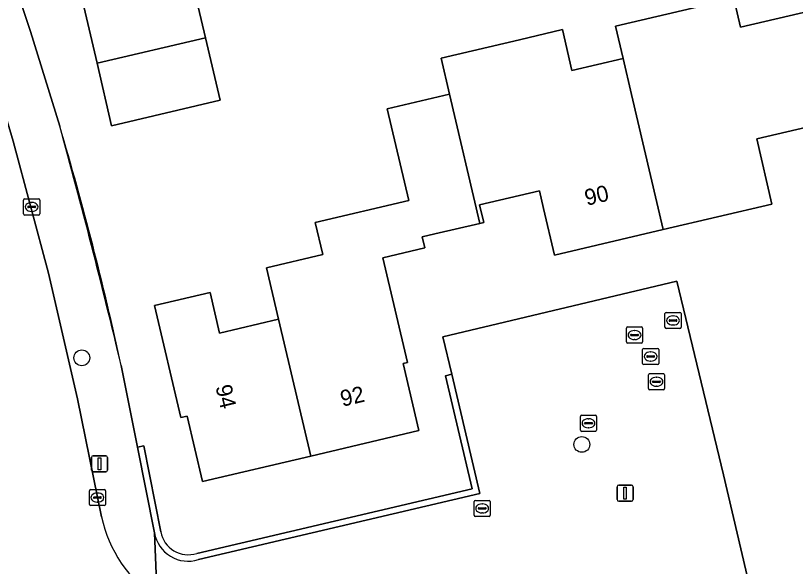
# Model space of a CAD drawing. Extents: x 157648 to 158502, y 379212 to 380938.
# Drawn here: x 158279.25 to 158327.67, y 380609.05 to 380643.22 of the extents above; entities that cross this region are included whole.
import ezdxf

# ---------------------------------------------------------------- set-up
doc = ezdxf.new("R2010")
doc.units = 0
for name, color, linetype in [('IMGEO_Boom', 7, 'Continuous'), ('IMGEO_Brandkraan', 7, 'Continuous'), ('IMGEO_Erf', 7, 'Continuous'), ('IMGEO_Groenvoorziening', 7, 'Continuous'), ('IMGEO_Haag', 7, 'Continuous'), ('IMGEO_Hek', 7, 'Continuous'), ('IMGEO_Kolk', 7, 'Continuous'), ('IMGEO_Lichtmast', 7, 'Continuous'), ('IMGEO_Pand', 7, 'Continuous'), ('IMGEO_Pand_nummerreeks', 7, 'Continuous'), ('IMGEO_Rijbaan_lokaal_open', 7, 'Continuous'), ('IMGEO_Rioolput', 7, 'Continuous'), ('IMGEO_Voetpad_open', 7, 'Continuous')]:
    doc.layers.add(name, color=color, linetype=linetype)

msp = doc.modelspace()

# ---------------------------------------------------------------- linework, layer by layer
at = {"layer": 'IMGEO_Boom'}
for centre in [(158283.36, 380621.994), (158314.409, 380616.619)]:
    msp.add_circle(centre, 0.489, dxfattribs=at)
at = {"layer": 'IMGEO_Brandkraan'}
for p, q in [((158319.57, 380623.885), (158319.57, 380624.737)), ((158319.645, 380624.811), (158320.497, 380624.811)), ((158319.872, 380624.354), (158320.27, 380624.354)), ((158320.058, 380624.591), (158320.083, 380624.591)), ((158320.571, 380624.737), (158320.571, 380623.885)), ((158319.829, 380624.305), (158319.829, 380624.317)), ((158320.267, 380624.268), (158319.869, 380624.268)), ((158320.081, 380624.031), (158320.056, 380624.031)), ((158320.313, 380624.317), (158320.313, 380624.305)), ((158320.497, 380623.811), (158319.645, 380623.811)), ((158307.721, 380612.222), (158307.721, 380613.074)), ((158307.796, 380613.148), (158308.648, 380613.148)), ((158308.209, 380612.928), (158308.234, 380612.928)), ((158308.722, 380613.074), (158308.722, 380612.222)), ((158307.98, 380612.642), (158307.98, 380612.654)), ((158308.418, 380612.605), (158308.02, 380612.605)), ((158308.023, 380612.691), (158308.421, 380612.691)), ((158308.232, 380612.368), (158308.207, 380612.368)), ((158308.464, 380612.654), (158308.464, 380612.642)), ((158308.648, 380612.148), (158307.796, 380612.148))]:
    msp.add_line(p, q, dxfattribs=at)
for points in [[(158319.57, 380623.885), (158319.57, 380624.737)], [(158319.645, 380624.811), (158320.497, 380624.811)], [(158320.571, 380624.737), (158320.571, 380623.885)], [(158320.497, 380623.811), (158319.645, 380623.811)], [(158307.721, 380612.222), (158307.721, 380613.074)], [(158307.796, 380613.148), (158308.648, 380613.148)], [(158308.722, 380613.074), (158308.722, 380612.222)], [(158308.648, 380612.148), (158307.796, 380612.148)]]:
    msp.add_lwpolyline(points, dxfattribs=at)
for centre, radius, start, end in [((158319.647, 380624.735), 0.0765, 91.552, 178.448), ((158319.647, 380624.735), 0.0765, 91.552, 178.448), ((158319.869, 380624.314), 0.0403, 85.8775, 175.7526), ((158320.274, 380624.316), 0.0386, 1.7309, 96.639), ((158320.495, 380624.735), 0.0765, 1.552, 88.448), ((158320.495, 380624.735), 0.0765, 1.552, 88.448), ((158319.647, 380623.887), 0.0765, 181.552, 268.448), ((158319.647, 380623.887), 0.0765, 181.552, 268.448), ((158319.866, 380624.304), 0.0366, 178.938, 274.7102), ((158320.27, 380624.311), 0.043, 264.8664, 352.4533), ((158320.495, 380623.887), 0.0765, 271.552, 358.448), ((158320.495, 380623.887), 0.0765, 271.552, 358.448), ((158307.798, 380613.072), 0.0765, 91.552, 178.448), ((158307.798, 380613.072), 0.0765, 91.552, 178.448), ((158308.646, 380613.072), 0.0765, 1.552, 88.448), ((158308.646, 380613.072), 0.0765, 1.552, 88.448), ((158308.02, 380612.651), 0.0403, 85.8775, 175.7526), ((158308.017, 380612.641), 0.0366, 178.938, 274.7102), ((158308.421, 380612.648), 0.043, 264.8664, 352.4533), ((158308.425, 380612.653), 0.0386, 1.7309, 96.639), ((158307.798, 380612.224), 0.0765, 181.552, 268.448), ((158307.798, 380612.224), 0.0765, 181.552, 268.448), ((158308.646, 380612.224), 0.0765, 271.552, 358.448), ((158308.646, 380612.224), 0.0765, 271.552, 358.448)]:
    msp.add_arc(centre, radius, start, end, dxfattribs=at)
for centre, major_axis, ratio, start_param, end_param in [((158320.057, 380624.311), (-0.387, 0.002), 0.722429, 4.712389, 7.853982), ((158320.082, 380624.311), (-0.39, 0.002), 0.717154, 1.570796, 4.712389), ((158308.208, 380612.648), (-0.387, 0.002), 0.722429, 4.712389, 7.853982), ((158308.233, 380612.648), (-0.39, 0.002), 0.717154, 1.570796, 4.712389)]:
    msp.add_ellipse(centre, major_axis=major_axis, ratio=ratio, start_param=start_param, end_param=end_param, dxfattribs=at)
at = {"layer": 'IMGEO_Erf'}
for points in [[(158272.089, 380664.599), (158274.614, 380657.836), (158278.162, 380648.233), (158280.184, 380642.245), (158281.989, 380636.364)], [(158328.37, 380636.312), (158325.265, 380635.583), (158326.215, 380631.535), (158319.465, 380629.95), (158312.717, 380628.365), (158312.036, 380631.263), (158311.78, 380632.354), (158308.06, 380631.481), (158308.316, 380630.389), (158308.08, 380630.334), (158305.278, 380629.676), (158304.499, 380629.493), (158304.658, 380628.818), (158302.051, 380628.206), (158303.577, 380621.71), (158303.307, 380621.646), (158304.286, 380617.478), (158297.573, 380615.901), (158290.858, 380614.324), (158289.904, 380618.383), (158289.518, 380618.292), (158287.878, 380625.235), (158291.329, 380626.045), (158291.92, 380623.529), (158295.578, 380624.388), (158294.826, 380627.586), (158298.321, 380628.407), (158297.854, 380630.395), (158303.656, 380631.758), (158302.319, 380637.447), (158306.193, 380638.357), (158305.669, 380640.588), (158310.537, 380641.732), (158313.202, 380642.358), (158313.796, 380639.828), (158316.97, 380640.574), (158316.5, 380642.576), (158323.841, 380644.3), (158324.263, 380642.505), (158334.831, 380644.988)], [(158290.496, 380609.857), (158307.597, 380613.868), (158305.939, 380620.881), (158306.328, 380620.973), (158305.772, 380623.305), (158320.313, 380626.756), (158323.196, 380614.738), (158324.911, 380607.502), (158326.647, 380600.235), (158320.737, 380598.882), (158326.199, 380575.894)], [(158285.81, 380621.511), (158286.826, 380616.453), (158287.219, 380616.53), (158288.265, 380611.201)]]:
    msp.add_lwpolyline(points, dxfattribs=at)
msp.add_lwpolyline([(158285.214, 380636.395), (158284.305, 380640.265), (158283.395, 380644.136), (158290.137, 380645.719), (158291.046, 380641.85), (158291.955, 380637.978)], close=True, dxfattribs=at)
for centre, radius, start, end in [((158084.586, 380577.663), 205.946, 12.29289, 16.56065), ((158289.966, 380611.5), 1.727, 189.9838, 287.885)]:
    msp.add_arc(centre, radius, start, end, dxfattribs=at)
at = {"layer": 'IMGEO_Groenvoorziening'}
for points in [[(158306.328, 380620.973), (158305.939, 380620.881), (158307.597, 380613.868), (158290.496, 380609.857)], [(158290.602, 380609.471), (158308.079, 380613.57), (158306.328, 380620.973)], [(158288.265, 380611.201), (158287.219, 380616.53), (158286.826, 380616.453), (158287.872, 380611.127)]]:
    msp.add_lwpolyline(points, dxfattribs=at)
for centre, radius, start, end in [((158289.966, 380611.501), 2.127, 190.1202, 287.3983), ((158289.966, 380611.5), 1.727, 189.9838, 287.885)]:
    msp.add_arc(centre, radius, start, end, dxfattribs=at)
at = {"layer": 'IMGEO_Haag'}
for points in [[(158306.328, 380620.973), (158305.939, 380620.881), (158307.597, 380613.868), (158290.496, 380609.857)], [(158290.602, 380609.471), (158308.079, 380613.57), (158306.328, 380620.973)], [(158288.265, 380611.201), (158287.219, 380616.53), (158286.826, 380616.453), (158287.872, 380611.127)]]:
    msp.add_lwpolyline(points, dxfattribs=at)
for centre, radius, start, end in [((158289.966, 380611.501), 2.127, 190.1202, 287.3983), ((158289.966, 380611.5), 1.727, 189.9838, 287.885)]:
    msp.add_arc(centre, radius, start, end, dxfattribs=at)
at = {"layer": 'IMGEO_Hek'}
msp.add_arc((157862.374, 380520.498), 435.318, 13.41743, 15.43611, dxfattribs=at)
at = {"layer": 'IMGEO_Kolk'}
for p, q in [((158279.747, 380630.928), (158279.747, 380631.78)), ((158279.822, 380631.854), (158280.674, 380631.854)), ((158280.235, 380631.634), (158280.26, 380631.634)), ((158280.748, 380631.78), (158280.748, 380630.928)), ((158280.006, 380631.348), (158280.006, 380631.36)), ((158280.444, 380631.311), (158280.046, 380631.311)), ((158280.049, 380631.397), (158280.447, 380631.397)), ((158280.49, 380631.36), (158280.49, 380631.348)), ((158280.674, 380630.854), (158279.822, 380630.854)), ((158280.258, 380631.074), (158280.233, 380631.074)), ((158314.323, 380617.506), (158314.323, 380618.358)), ((158314.398, 380618.432), (158315.25, 380618.432)), ((158314.811, 380618.212), (158314.836, 380618.212)), ((158315.324, 380618.358), (158315.324, 380617.506)), ((158314.582, 380617.926), (158314.582, 380617.938)), ((158315.02, 380617.889), (158314.622, 380617.889)), ((158314.625, 380617.975), (158315.023, 380617.975)), ((158314.834, 380617.652), (158314.809, 380617.652)), ((158315.066, 380617.938), (158315.066, 380617.926)), ((158315.25, 380617.432), (158314.398, 380617.432)), ((158283.828, 380612.898), (158283.828, 380613.75)), ((158283.903, 380613.824), (158284.755, 380613.824)), ((158284.829, 380613.75), (158284.829, 380612.898)), ((158284.087, 380613.318), (158284.087, 380613.33)), ((158284.525, 380613.281), (158284.127, 380613.281)), ((158284.13, 380613.367), (158284.528, 380613.367)), ((158284.316, 380613.604), (158284.341, 380613.604)), ((158284.571, 380613.33), (158284.571, 380613.318)), ((158284.755, 380612.824), (158283.903, 380612.824)), ((158284.339, 380613.044), (158284.314, 380613.044))]:
    msp.add_line(p, q, dxfattribs=at)
for points in [[(158279.747, 380630.928), (158279.747, 380631.78)], [(158279.822, 380631.854), (158280.674, 380631.854)], [(158280.748, 380631.78), (158280.748, 380630.928)], [(158280.674, 380630.854), (158279.822, 380630.854)], [(158314.323, 380617.506), (158314.323, 380618.358)], [(158314.398, 380618.432), (158315.25, 380618.432)], [(158315.324, 380618.358), (158315.324, 380617.506)], [(158315.25, 380617.432), (158314.398, 380617.432)], [(158283.828, 380612.898), (158283.828, 380613.75)], [(158283.903, 380613.824), (158284.755, 380613.824)], [(158284.829, 380613.75), (158284.829, 380612.898)], [(158284.755, 380612.824), (158283.903, 380612.824)]]:
    msp.add_lwpolyline(points, dxfattribs=at)
for centre, radius, start, end in [((158279.824, 380631.778), 0.0765, 91.552, 178.448), ((158279.824, 380631.778), 0.0765, 91.552, 178.448), ((158280.672, 380631.778), 0.0765, 1.552, 88.448), ((158280.672, 380631.778), 0.0765, 1.552, 88.448), ((158280.046, 380631.357), 0.0403, 85.8775, 175.7526), ((158280.043, 380631.347), 0.0366, 178.938, 274.7102), ((158280.447, 380631.354), 0.043, 264.8664, 352.4533), ((158280.451, 380631.359), 0.0386, 1.7309, 96.639), ((158279.824, 380630.93), 0.0765, 181.552, 268.448), ((158279.824, 380630.93), 0.0765, 181.552, 268.448), ((158280.672, 380630.93), 0.0765, 271.552, 358.448), ((158280.672, 380630.93), 0.0765, 271.552, 358.448), ((158314.4, 380618.356), 0.0765, 91.552, 178.448), ((158314.4, 380618.356), 0.0765, 91.552, 178.448), ((158315.248, 380618.356), 0.0765, 1.552, 88.448), ((158315.248, 380618.356), 0.0765, 1.552, 88.448), ((158314.622, 380617.935), 0.0403, 85.8775, 175.7526), ((158314.619, 380617.925), 0.0366, 178.938, 274.7102), ((158315.023, 380617.932), 0.043, 264.8664, 352.4533), ((158315.027, 380617.937), 0.0386, 1.7309, 96.639), ((158314.4, 380617.508), 0.0765, 181.552, 268.448), ((158314.4, 380617.508), 0.0765, 181.552, 268.448), ((158315.248, 380617.508), 0.0765, 271.552, 358.448), ((158315.248, 380617.508), 0.0765, 271.552, 358.448), ((158283.905, 380613.748), 0.0765, 91.552, 178.448), ((158283.905, 380613.748), 0.0765, 91.552, 178.448), ((158284.753, 380613.748), 0.0765, 1.552, 88.448), ((158284.753, 380613.748), 0.0765, 1.552, 88.448), ((158284.127, 380613.327), 0.0403, 85.8775, 175.7526), ((158284.124, 380613.317), 0.0366, 178.938, 274.7102), ((158284.528, 380613.324), 0.043, 264.8664, 352.4533), ((158284.532, 380613.329), 0.0386, 1.7309, 96.639), ((158283.905, 380612.9), 0.0765, 181.552, 268.448), ((158283.905, 380612.9), 0.0765, 181.552, 268.448), ((158284.753, 380612.9), 0.0765, 271.552, 358.448), ((158284.753, 380612.9), 0.0765, 271.552, 358.448)]:
    msp.add_arc(centre, radius, start, end, dxfattribs=at)
for centre, major_axis, ratio, start_param, end_param in [((158280.234, 380631.354), (-0.387, 0.002), 0.722429, 4.712389, 7.853982), ((158280.259, 380631.354), (-0.39, 0.002), 0.717154, 1.570796, 4.712389), ((158314.81, 380617.932), (-0.387, 0.002), 0.722429, 4.712389, 7.853982), ((158314.835, 380617.932), (-0.39, 0.002), 0.717154, 1.570796, 4.712389), ((158284.315, 380613.324), (-0.387, 0.002), 0.722429, 4.712389, 7.853982), ((158284.34, 380613.324), (-0.39, 0.002), 0.717154, 1.570796, 4.712389)]:
    msp.add_ellipse(centre, major_axis=major_axis, ratio=ratio, start_param=start_param, end_param=end_param, dxfattribs=at)
at = {"layer": 'IMGEO_Lichtmast'}
for p, q in [((158283.963, 380615.017), (158283.963, 380615.817)), ((158283.963, 380615.817), (158283.963, 380615.017)), ((158284.063, 380615.917), (158284.853, 380615.917)), ((158284.853, 380615.917), (158284.063, 380615.917)), ((158284.953, 380615.817), (158284.953, 380615.017)), ((158284.953, 380615.017), (158284.953, 380615.817)), ((158284.853, 380614.917), (158284.063, 380614.917)), ((158284.063, 380614.917), (158284.853, 380614.917)), ((158316.599, 380613.196), (158316.599, 380613.996)), ((158316.599, 380613.996), (158316.599, 380613.196)), ((158316.699, 380614.096), (158317.489, 380614.096)), ((158317.489, 380614.096), (158316.699, 380614.096)), ((158317.589, 380613.996), (158317.589, 380613.196)), ((158317.589, 380613.196), (158317.589, 380613.996)), ((158317.489, 380613.096), (158316.699, 380613.096)), ((158316.699, 380613.096), (158317.489, 380613.096))]:
    msp.add_line(p, q, dxfattribs=at)
for points in [[(158284.383, 380615.792), (158284.533, 380615.792), (158284.533, 380615.042), (158284.383, 380615.042), (158284.383, 380615.792)], [(158317.019, 380613.971), (158317.169, 380613.971), (158317.169, 380613.221), (158317.019, 380613.221), (158317.019, 380613.971)]]:
    msp.add_lwpolyline(points, dxfattribs=at)
for centre, start, end in [((158284.063, 380615.817), 90, 180), ((158284.063, 380615.817), 90, 180), ((158284.853, 380615.817), 0, 90), ((158284.853, 380615.817), 360, 90), ((158284.063, 380615.017), 180, 270), ((158284.063, 380615.017), 180, 270), ((158284.853, 380615.017), 270, 0), ((158284.853, 380615.017), 270, 0), ((158316.699, 380613.996), 90, 180), ((158316.699, 380613.996), 90, 180), ((158317.489, 380613.996), 0, 90), ((158317.489, 380613.996), 360, 90), ((158316.699, 380613.196), 180, 270), ((158316.699, 380613.196), 180, 270), ((158317.489, 380613.196), 270, 0), ((158317.489, 380613.196), 270, 0)]:
    msp.add_arc(centre, 0.1, start, end, dxfattribs=at)
at = {"layer": 'IMGEO_Pand'}
for points in [[(158284.305, 380640.265), (158291.046, 380641.85), (158290.137, 380645.719), (158283.395, 380644.136)], [(158316.97, 380640.574), (158317.497, 380638.329), (158319.465, 380629.95), (158326.215, 380631.535), (158325.265, 380635.583), (158328.37, 380636.312), (158329.509, 380631.465), (158330.679, 380631.736), (158331.494, 380628.271), (158330.324, 380627.996), (158330.427, 380627.557), (158331.691, 380627.813), (158338.49, 380629.41), (158334.831, 380644.988), (158324.263, 380642.505), (158323.841, 380644.3), (158316.5, 380642.576)], [(158316.97, 380640.574), (158313.796, 380639.828), (158313.202, 380642.358), (158310.537, 380641.732), (158305.669, 380640.588), (158306.193, 380638.357), (158308.08, 380630.334), (158308.316, 380630.389), (158308.06, 380631.481), (158311.78, 380632.354), (158312.036, 380631.263), (158312.717, 380628.365), (158319.465, 380629.95), (158317.497, 380638.329)], [(158284.305, 380640.265), (158285.214, 380636.395), (158291.955, 380637.978), (158291.046, 380641.85)], [(158295.578, 380624.388), (158297.573, 380615.901), (158304.286, 380617.478), (158303.307, 380621.646), (158303.577, 380621.71), (158302.051, 380628.206), (158304.658, 380628.818), (158304.499, 380629.493), (158305.278, 380629.676), (158308.08, 380630.334), (158306.193, 380638.357), (158302.319, 380637.447), (158303.656, 380631.758), (158297.854, 380630.395), (158298.321, 380628.407), (158294.826, 380627.586)], [(158295.578, 380624.388), (158291.92, 380623.529), (158291.329, 380626.045), (158287.878, 380625.235), (158289.518, 380618.292), (158289.904, 380618.383), (158290.858, 380614.324), (158297.573, 380615.901)]]:
    msp.add_lwpolyline(points, close=True, dxfattribs=at)
at = {"layer": 'IMGEO_Rijbaan_lokaal_open'}
for points in [[(158281.301, 380627.252), (158279.102, 380635.44), (158277.35, 380641.254), (158275.628, 380646.459), (158269.134, 380664.006), (158269.099, 380664.106)], [(158284.585, 380612.128), (158283.092, 380619.448), (158281.301, 380627.252)]]:
    msp.add_lwpolyline(points, dxfattribs=at)
msp.add_arc((158292.409, 380613.78), 7.996, 191.92, 236.8741, dxfattribs=at)
at = {"layer": 'IMGEO_Rioolput'}
for p, q in [((158317.256, 380623.907), (158318.108, 380623.907)), ((158317.181, 380622.981), (158317.181, 380623.833)), ((158317.44, 380623.401), (158317.44, 380623.413)), ((158317.483, 380623.45), (158317.881, 380623.45)), ((158317.669, 380623.687), (158317.694, 380623.687)), ((158317.924, 380623.413), (158317.924, 380623.401)), ((158318.182, 380623.833), (158318.182, 380622.981)), ((158318.108, 380622.907), (158317.256, 380622.907)), ((158317.878, 380623.364), (158317.48, 380623.364)), ((158317.692, 380623.127), (158317.667, 380623.127)), ((158318.18, 380621.649), (158318.18, 380622.501)), ((158318.255, 380622.575), (158319.107, 380622.575)), ((158319.181, 380622.501), (158319.181, 380621.649)), ((158318.439, 380622.069), (158318.439, 380622.081)), ((158318.877, 380622.032), (158318.479, 380622.032)), ((158318.482, 380622.118), (158318.88, 380622.118)), ((158318.668, 380622.355), (158318.693, 380622.355)), ((158318.923, 380622.081), (158318.923, 380622.069)), ((158319.107, 380621.575), (158318.255, 380621.575)), ((158318.691, 380621.795), (158318.666, 380621.795)), ((158318.618, 380621.011), (158319.47, 380621.011)), ((158318.543, 380620.085), (158318.543, 380620.937)), ((158318.802, 380620.505), (158318.802, 380620.517)), ((158319.24, 380620.468), (158318.842, 380620.468)), ((158318.845, 380620.554), (158319.243, 380620.554)), ((158319.031, 380620.791), (158319.056, 380620.791)), ((158319.286, 380620.517), (158319.286, 380620.505)), ((158319.544, 380620.937), (158319.544, 380620.085)), ((158319.47, 380620.011), (158318.618, 380620.011)), ((158319.054, 380620.231), (158319.029, 380620.231))]:
    msp.add_line(p, q, dxfattribs=at)
for points in [[(158317.256, 380623.907), (158318.108, 380623.907)], [(158317.181, 380622.981), (158317.181, 380623.833)], [(158318.182, 380623.833), (158318.182, 380622.981)], [(158318.108, 380622.907), (158317.256, 380622.907)], [(158318.18, 380621.649), (158318.18, 380622.501)], [(158318.255, 380622.575), (158319.107, 380622.575)], [(158319.181, 380622.501), (158319.181, 380621.649)], [(158319.107, 380621.575), (158318.255, 380621.575)], [(158318.618, 380621.011), (158319.47, 380621.011)], [(158318.543, 380620.085), (158318.543, 380620.937)], [(158319.544, 380620.937), (158319.544, 380620.085)], [(158319.47, 380620.011), (158318.618, 380620.011)]]:
    msp.add_lwpolyline(points, dxfattribs=at)
for centre, radius, start, end in [((158317.258, 380623.831), 0.0765, 91.552, 178.448), ((158317.258, 380623.831), 0.0765, 91.552, 178.448), ((158318.106, 380623.831), 0.0765, 1.552, 88.448), ((158318.106, 380623.831), 0.0765, 1.552, 88.448), ((158317.48, 380623.41), 0.0403, 85.8775, 175.7526), ((158317.477, 380623.4), 0.0366, 178.938, 274.7102), ((158317.881, 380623.407), 0.043, 264.8664, 352.4533), ((158317.885, 380623.412), 0.0386, 1.7309, 96.639), ((158317.258, 380622.983), 0.0765, 181.552, 268.448), ((158317.258, 380622.983), 0.0765, 181.552, 268.448), ((158318.106, 380622.983), 0.0765, 271.552, 358.448), ((158318.106, 380622.983), 0.0765, 271.552, 358.448), ((158318.257, 380622.499), 0.0765, 91.552, 178.448), ((158318.257, 380622.499), 0.0765, 91.552, 178.448), ((158319.105, 380622.499), 0.0765, 1.552, 88.448), ((158319.105, 380622.499), 0.0765, 1.552, 88.448), ((158318.479, 380622.078), 0.0403, 85.8775, 175.7526), ((158318.476, 380622.068), 0.0366, 178.938, 274.7102), ((158318.88, 380622.075), 0.043, 264.8664, 352.4533), ((158318.884, 380622.08), 0.0386, 1.7309, 96.639), ((158318.257, 380621.651), 0.0765, 181.552, 268.448), ((158318.257, 380621.651), 0.0765, 181.552, 268.448), ((158319.105, 380621.651), 0.0765, 271.552, 358.448), ((158319.105, 380621.651), 0.0765, 271.552, 358.448), ((158318.62, 380620.935), 0.0765, 91.552, 178.448), ((158318.62, 380620.935), 0.0765, 91.552, 178.448), ((158319.468, 380620.935), 0.0765, 1.552, 88.448), ((158319.468, 380620.935), 0.0765, 1.552, 88.448), ((158318.842, 380620.514), 0.0403, 85.8775, 175.7526), ((158318.839, 380620.504), 0.0366, 178.938, 274.7102), ((158319.243, 380620.511), 0.043, 264.8664, 352.4533), ((158319.247, 380620.516), 0.0386, 1.7309, 96.639), ((158318.62, 380620.087), 0.0765, 181.552, 268.448), ((158318.62, 380620.087), 0.0765, 181.552, 268.448), ((158319.468, 380620.087), 0.0765, 271.552, 358.448), ((158319.468, 380620.087), 0.0765, 271.552, 358.448)]:
    msp.add_arc(centre, radius, start, end, dxfattribs=at)
for centre, major_axis, ratio, start_param, end_param in [((158317.668, 380623.407), (-0.387, 0.002), 0.722429, 4.712389, 7.853982), ((158317.693, 380623.407), (-0.39, 0.002), 0.717154, 1.570796, 4.712389), ((158318.667, 380622.075), (-0.387, 0.002), 0.722429, 4.712389, 7.853982), ((158318.692, 380622.075), (-0.39, 0.002), 0.717154, 1.570796, 4.712389), ((158319.03, 380620.511), (-0.387, 0.002), 0.722429, 4.712389, 7.853982), ((158319.055, 380620.511), (-0.39, 0.002), 0.717154, 1.570796, 4.712389)]:
    msp.add_ellipse(centre, major_axis=major_axis, ratio=ratio, start_param=start_param, end_param=end_param, dxfattribs=at)
at = {"layer": 'IMGEO_Voetpad_open'}
for points in [[(158281.989, 380636.364), (158280.184, 380642.245), (158278.162, 380648.233), (158274.614, 380657.836), (158272.089, 380664.599)], [(158269.099, 380664.106), (158269.134, 380664.006), (158275.628, 380646.459), (158277.35, 380641.254), (158279.102, 380635.44), (158281.301, 380627.252), (158283.092, 380619.448), (158284.585, 380612.128)], [(158326.199, 380575.894), (158320.737, 380598.882), (158326.647, 380600.235), (158324.911, 380607.502), (158323.196, 380614.738), (158320.313, 380626.756), (158305.772, 380623.305), (158306.328, 380620.973), (158308.079, 380613.57), (158290.602, 380609.471)], [(158288.039, 380607.083), (158287.872, 380611.127), (158286.826, 380616.453), (158285.81, 380621.511)], [(158287.872, 380611.127), (158288.039, 380607.083)]]:
    msp.add_lwpolyline(points, dxfattribs=at)
for centre, radius, start, end in [((158084.586, 380577.663), 205.946, 12.29289, 16.56065), ((158292.409, 380613.78), 7.996, 191.92, 236.8741), ((158289.966, 380611.501), 2.127, 190.1202, 287.3983)]:
    msp.add_arc(centre, radius, start, end, dxfattribs=at)

# ---------------------------------------------------------------- texts
at = {"layer": 'IMGEO_Pand_nummerreeks'}
for s, rotation, p in [('90', 13.2164, (158314.713, 380631.423)), ('94', 283.2902, (158291.656, 380620.202)), ('92', 13.2182, (158299.545, 380618.954))]:
    msp.add_text(s, height=1, rotation=rotation, dxfattribs=at).set_placement(p)

doc.saveas('drawing.dxf')
